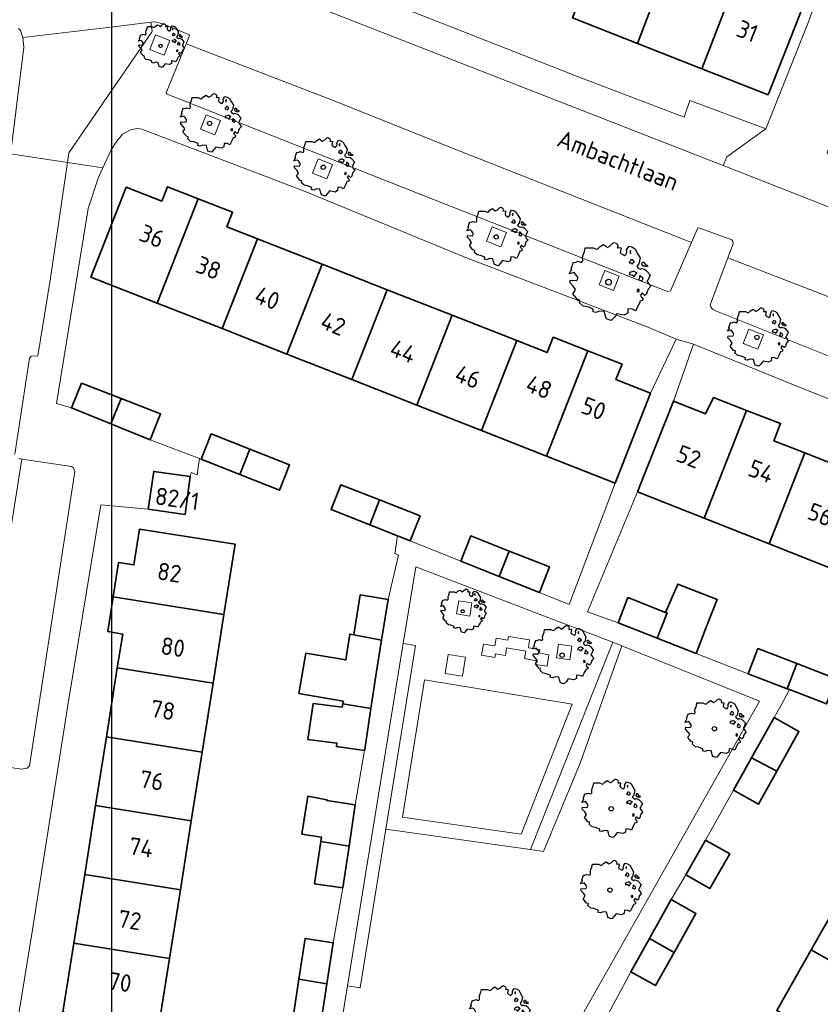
# Model space of a CAD drawing. Header units: metres. Extents: x 152391 to 157968, y 462336 to 467280.
# Tile 385 of 656: x 154197 to 154259, y 466022 to 466099. Entities that reach past the tile are written whole.
import ezdxf
from ezdxf.enums import TextEntityAlignment as Align

# ---------------------------------------------------------------- set-up
doc = ezdxf.new("R2010")
doc.units = ezdxf.units.M
doc.header["$LTSCALE"] = 0.75
doc.layers.get('0').update_dxf_attribs({"lineweight": 25})
doc.layers.get('defpoints').update_dxf_attribs({"lineweight": 25})
for name, color, linetype, lineweight in [('B-GV-GR-BOOM-S', 252, 'Continuous', 25), ('B-WE-GR-GROENVOORZIENING-GV', 251, 'Continuous', 18), ('B-WE-GR-HAAG-GV', 251, 'Continuous', 13), ('B-WE-OG-BEBOUWING-GV', 6, 'Continuous', 35), ('B-WE-OG-BEBOUWING-T18', 1, 'Continuous', 18), ('B-WE-OG-TERREIN_CULTUURSCHEIDING-GV', 251, 'Continuous', 18), ('B-WE-OG-TERREIN_ONBEGROEID-GV', 251, 'Continuous', 18), ('B-WE-OG-TOPOGRAFIE-T18', 1, 'Continuous', 18), ('B-WE-VH-VERHARDING_BETONSTRAATSTEEN-GV', 251, 'Continuous', 18), ('B-WE-VH-VERHARDING_TEGEL-GV', 251, 'Continuous', 18)]:
    doc.layers.add(name, color=color, linetype=linetype, lineweight=lineweight)
doc.styles.add('NLCS-ISO-M750-T18', font='NLCS-ISO.ttf', dxfattribs={"height": 1.35})

# ---------------------------------------------------------------- blocks, each defined once
blk = doc.blocks.new('SGR-BOOM_21_30')
at = {"linetype": 'Continuous'}
for p, q in [((-0.47, 1.45), (-0.365, 1.548)), ((-0.365, 1.548), (-0.226, 1.647)), ((-0.226, 1.647), (-0.133, 1.581)), ((-0.133, 1.581), (-0.063, 1.515)), ((-0.063, 1.515), (0.065, 1.581)), ((0.065, 1.581), (0.205, 1.712)), ((0.205, 1.712), (0.263, 1.729)), ((0.263, 1.729), (0.333, 1.696)), ((0.333, 1.696), (0.391, 1.647)), ((0.402, 1.532), (0.379, 1.499)), ((0.391, 1.647), (0.402, 1.532)), ((0.786, 1.4), (0.891, 1.565)), ((0.891, 1.565), (1.019, 1.532)), ((1.019, 1.532), (1.158, 1.45)), ((-1.633, 0.579), (-1.528, 0.875)), ((-1.528, 0.875), (-1.458, 0.858)), ((-1.458, 0.858), (-1.342, 0.908)), ((-1.342, 0.908), (-1.179, 0.858)), ((-1.179, 0.858), (-1.121, 0.924)), ((-1.133, 1.088), (-1.109, 1.187)), ((-1.121, 0.924), (-1.133, 1.088)), ((-1.109, 1.187), (-1.051, 1.335)), ((-1.051, 1.335), (-1.016, 1.499)), ((-1.016, 1.499), (-0.668, 1.499)), ((-0.668, 1.499), (-0.516, 1.433)), ((-0.516, 1.433), (-0.47, 1.45)), ((0.379, 1.499), (0.53, 1.515)), ((0.542, 1.483), (0.507, 1.285)), ((0.507, 1.285), (0.565, 1.236)), ((0.53, 1.515), (0.542, 1.483)), ((0.565, 1.236), (0.693, 1.154)), ((0.693, 1.154), (0.751, 1.203)), ((0.751, 1.203), (0.798, 1.285)), ((0.798, 1.285), (0.786, 1.4)), ((0.937, 0.908), (0.891, 0.875)), ((0.891, 0.875), (0.926, 0.825)), ((0.972, 1.368), (0.926, 1.335)), ((0.926, 1.335), (0.949, 1.253)), ((0.926, 0.825), (0.984, 0.842)), ((0.972, 0.973), (0.937, 0.908)), ((0.949, 1.253), (0.961, 1.236)), ((0.961, 1.269), (0.972, 1.368)), ((1.03, 0.973), (0.972, 0.973)), ((0.984, 0.842), (1.03, 0.776)), ((1.077, 0.94), (1.03, 0.973)), ((1.03, 0.776), (1.077, 0.842)), ((1.124, 0.875), (1.077, 0.94)), ((1.077, 0.842), (1.124, 0.875)), ((1.158, 1.45), (1.251, 1.269)), ((1.321, 0.793), (1.228, 0.694)), ((1.251, 1.269), (1.379, 1.055)), ((1.379, 1.055), (1.321, 0.793)), ((1.472, 0.858), (1.438, 0.809)), ((1.438, 0.809), (1.461, 0.743)), ((1.542, 0.858), (1.472, 0.858)), ((1.624, 0.76), (1.542, 0.858)), ((-1.703, 0.365), (-1.656, 0.48)), ((-1.493, 0.415), (-1.703, 0.365)), ((-1.679, -0.029), (-1.668, 0.086)), ((-1.668, 0.086), (-1.389, 0.07)), ((-1.656, 0.48), (-1.598, 0.53)), ((-1.598, 0.53), (-1.633, 0.579)), ((-1.423, 0.333), (-1.493, 0.415)), ((-1.33, 0.185), (-1.423, 0.333)), ((-1.389, 0.07), (-1.33, 0.185)), ((0.926, 0.415), (0.891, 0.333)), ((0.891, 0.333), (1.03, 0.316)), ((1.054, 0.464), (0.926, 0.415)), ((1.03, 0.316), (1.112, 0.251)), ((1.112, 0.464), (1.054, 0.464)), ((1.217, 0.398), (1.112, 0.464)), ((1.112, 0.251), (1.205, 0.365)), ((1.205, 0.365), (1.24, 0.415)), ((1.228, 0.694), (1.275, 0.628)), ((1.275, 0.628), (1.379, 0.563)), ((1.344, 0.185), (1.31, 0.103)), ((1.434, 0.049), (1.31, 0.103)), ((1.356, 0.3), (1.344, 0.234)), ((1.344, 0.234), (1.344, 0.185)), ((1.426, 0.234), (1.356, 0.3)), ((1.379, 0.563), (1.438, 0.595)), ((1.472, 0.201), (1.426, 0.234)), ((1.434, 0.049), (1.507, 0.136)), ((1.438, 0.595), (1.565, 0.563)), ((1.461, 0.743), (1.531, 0.694)), ((1.507, 0.136), (1.472, 0.201)), ((1.531, 0.727), (1.635, 0.678)), ((1.531, 0.694), (1.542, 0.727)), ((1.565, 0.563), (1.635, 0.513)), ((1.728, 0.71), (1.624, 0.76)), ((1.635, 0.678), (1.728, 0.71)), ((1.635, 0.513), (1.81, 0.316)), ((1.717, 0.103), (1.67, 0.037)), ((1.67, 0.037), (1.763, -0.094)), ((1.81, 0.316), (1.717, 0.103)), ((-1.54, -0.177), (-1.679, -0.029)), ((-1.551, -0.505), (-1.493, -0.423)), ((-1.354, -0.752), (-1.551, -0.505)), ((-1.435, -0.324), (-1.54, -0.177)), ((-1.493, -0.423), (-1.435, -0.324)), ((-1.249, -0.784), (-1.354, -0.752)), ((1.286, -0.292), (1.24, -0.357)), ((1.24, -0.357), (1.251, -0.423)), ((1.263, -0.423), (1.333, -0.407)), ((1.333, -0.341), (1.286, -0.292)), ((1.333, -0.407), (1.333, -0.341)), ((1.461, -0.472), (1.391, -0.587)), ((1.391, -0.587), (1.426, -0.637)), ((1.426, -0.637), (1.496, -0.702)), ((1.577, -0.587), (1.461, -0.472)), ((1.496, -0.702), (1.484, -0.801)), ((1.658, -0.522), (1.577, -0.587)), ((1.682, -0.423), (1.658, -0.522)), ((1.717, -0.308), (1.682, -0.423)), ((1.845, -0.177), (1.717, -0.308)), ((1.763, -0.094), (1.845, -0.177)), ((-1.272, -0.899), (-1.249, -0.784)), ((-1.109, -1.047), (-1.272, -0.899)), ((-0.912, -1.08), (-1.109, -1.047)), ((-0.668, -1.179), (-0.912, -1.08)), ((-0.679, -1.294), (-0.668, -1.179)), ((-0.551, -1.326), (-0.679, -1.294)), ((-0.4, -1.261), (-0.551, -1.326)), ((-0.191, -1.277), (-0.4, -1.261)), ((-0.156, -1.425), (-0.191, -1.277)), ((-0.133, -1.491), (-0.156, -1.425)), ((-0.098, -1.606), (-0.133, -1.491)), ((0.251, -1.524), (0.112, -1.671)), ((0.356, -1.376), (0.251, -1.524)), ((0.682, -1.441), (0.356, -1.376)), ((0.833, -1.359), (0.682, -1.441)), ((0.844, -1.162), (0.833, -1.359)), ((1.03, -1.179), (0.844, -1.162)), ((1.182, -1.244), (1.03, -1.179)), ((1.286, -1.014), (1.182, -1.244)), ((1.356, -0.883), (1.286, -1.014)), ((1.368, -0.834), (1.356, -0.883)), ((1.484, -0.801), (1.368, -0.834)), ((0.112, -1.671), (-0.098, -1.606))]:
    blk.add_line(p, q, dxfattribs=at)
blk.add_circle((0, 0), 0.126, dxfattribs=at)
blk = doc.blocks.new('SGR-BOOM_31_50')
at = {"linetype": 'Continuous'}
for p, q in [((0.273, 2.283), (0.351, 2.305)), ((0.351, 2.305), (0.444, 2.261)), ((-1.51, 1.451), (-1.479, 1.582)), ((-1.479, 1.582), (-1.402, 1.78)), ((-1.402, 1.78), (-1.355, 1.999)), ((-1.355, 1.999), (-0.89, 1.999)), ((-0.89, 1.999), (-0.688, 1.911)), ((-0.688, 1.911), (-0.626, 1.933)), ((-0.626, 1.933), (-0.487, 2.064)), ((-0.487, 2.064), (-0.301, 2.196)), ((-0.301, 2.196), (-0.177, 2.108)), ((-0.177, 2.108), (-0.084, 2.02)), ((-0.084, 2.02), (0.087, 2.108)), ((0.087, 2.108), (0.273, 2.283)), ((0.444, 2.261), (0.521, 2.196)), ((0.537, 2.042), (0.506, 1.999)), ((0.506, 1.999), (0.707, 2.02)), ((0.521, 2.196), (0.537, 2.042)), ((0.723, 1.977), (0.676, 1.714)), ((0.676, 1.714), (0.754, 1.648)), ((0.707, 2.02), (0.723, 1.977)), ((0.754, 1.648), (0.924, 1.539)), ((0.924, 1.539), (1.002, 1.604)), ((1.002, 1.604), (1.064, 1.714)), ((1.048, 1.867), (1.188, 2.086)), ((1.064, 1.714), (1.048, 1.867)), ((1.188, 2.086), (1.358, 2.042)), ((1.296, 1.823), (1.234, 1.78)), ((1.234, 1.78), (1.265, 1.67)), ((1.265, 1.67), (1.281, 1.648)), ((1.281, 1.692), (1.296, 1.823)), ((1.358, 2.042), (1.545, 1.933)), ((1.545, 1.933), (1.669, 1.692)), ((1.669, 1.692), (1.839, 1.407)), ((-2.177, 0.772), (-2.038, 1.166)), ((-2.131, 0.706), (-2.177, 0.772)), ((-2.038, 1.166), (-1.944, 1.144)), ((-1.944, 1.144), (-1.789, 1.21)), ((-1.789, 1.21), (-1.572, 1.144)), ((-1.572, 1.144), (-1.495, 1.232)), ((-1.495, 1.232), (-1.51, 1.451)), ((1.25, 1.21), (1.188, 1.166)), ((1.188, 1.166), (1.234, 1.101)), ((1.234, 1.101), (1.312, 1.122)), ((1.296, 1.298), (1.25, 1.21)), ((1.374, 1.298), (1.296, 1.298)), ((1.312, 1.122), (1.374, 1.035)), ((1.436, 1.254), (1.374, 1.298)), ((1.374, 1.035), (1.436, 1.122)), ((1.498, 1.166), (1.436, 1.254)), ((1.436, 1.122), (1.498, 1.166)), ((1.762, 1.057), (1.638, 0.925)), ((1.638, 0.925), (1.7, 0.838)), ((1.7, 0.838), (1.839, 0.75)), ((1.839, 1.407), (1.762, 1.057)), ((1.839, 0.75), (1.917, 0.794)), ((1.963, 1.144), (1.917, 1.079)), ((1.917, 1.079), (1.948, 0.991)), ((1.917, 0.794), (2.087, 0.75)), ((1.948, 0.991), (2.041, 0.925)), ((2.056, 1.144), (1.963, 1.144)), ((2.041, 0.969), (2.18, 0.903)), ((2.041, 0.925), (2.056, 0.969)), ((2.165, 1.013), (2.056, 1.144)), ((2.304, 0.947), (2.165, 1.013)), ((2.18, 0.903), (2.304, 0.947)), ((-2.27, 0.487), (-2.208, 0.641)), ((-1.991, 0.553), (-2.27, 0.487)), ((-2.239, -0.038), (-2.224, 0.115)), ((-2.224, 0.115), (-1.851, 0.093)), ((-2.208, 0.641), (-2.131, 0.706)), ((-1.898, 0.444), (-1.991, 0.553)), ((-1.774, 0.246), (-1.898, 0.444)), ((-1.851, 0.093), (-1.774, 0.246)), ((1.234, 0.553), (1.188, 0.444)), ((1.188, 0.444), (1.374, 0.422)), ((1.405, 0.619), (1.234, 0.553)), ((1.374, 0.422), (1.483, 0.334)), ((1.483, 0.619), (1.405, 0.619)), ((1.622, 0.531), (1.483, 0.619)), ((1.483, 0.334), (1.607, 0.487)), ((1.607, 0.487), (1.653, 0.553)), ((1.793, 0.246), (1.746, 0.137)), ((1.911, 0.065), (1.746, 0.137)), ((1.808, 0.4), (1.793, 0.312)), ((1.793, 0.312), (1.793, 0.246)), ((1.901, 0.312), (1.808, 0.4)), ((1.963, 0.268), (1.901, 0.312)), ((1.911, 0.065), (2.01, 0.181)), ((2.01, 0.181), (1.963, 0.268)), ((2.087, 0.75), (2.18, 0.684)), ((2.18, 0.684), (2.413, 0.422)), ((2.289, 0.137), (2.227, 0.049)), ((2.227, 0.049), (2.351, -0.126)), ((2.413, 0.422), (2.289, 0.137)), ((-2.053, -0.235), (-2.239, -0.038)), ((-2.069, -0.673), (-1.991, -0.564)), ((-1.805, -1.002), (-2.069, -0.673)), ((-1.913, -0.433), (-2.053, -0.235)), ((-1.991, -0.564), (-1.913, -0.433)), ((1.715, -0.389), (1.653, -0.476)), ((1.653, -0.476), (1.669, -0.564)), ((1.684, -0.564), (1.777, -0.542)), ((1.777, -0.454), (1.715, -0.389)), ((1.777, -0.542), (1.777, -0.454)), ((1.948, -0.63), (1.855, -0.783)), ((2.103, -0.783), (1.948, -0.63)), ((2.211, -0.695), (2.103, -0.783)), ((2.242, -0.564), (2.211, -0.695)), ((2.289, -0.411), (2.242, -0.564)), ((2.459, -0.235), (2.289, -0.411)), ((2.351, -0.126), (2.459, -0.235)), ((-1.665, -1.046), (-1.805, -1.002)), ((-1.696, -1.199), (-1.665, -1.046)), ((-1.479, -1.396), (-1.696, -1.199)), ((-1.216, -1.44), (-1.479, -1.396)), ((-0.89, -1.571), (-1.216, -1.44)), ((1.715, -1.352), (1.576, -1.659)), ((1.808, -1.177), (1.715, -1.352)), ((1.824, -1.112), (1.808, -1.177)), ((1.979, -1.068), (1.824, -1.112)), ((1.855, -0.783), (1.901, -0.849)), ((1.901, -0.849), (1.994, -0.936)), ((1.994, -0.936), (1.979, -1.068)), ((-0.906, -1.725), (-0.89, -1.571)), ((-0.735, -1.769), (-0.906, -1.725)), ((-0.533, -1.681), (-0.735, -1.769)), ((-0.254, -1.703), (-0.533, -1.681)), ((-0.208, -1.9), (-0.254, -1.703)), ((-0.177, -1.988), (-0.208, -1.9)), ((-0.13, -2.141), (-0.177, -1.988)), ((0.149, -2.229), (-0.13, -2.141)), ((0.335, -2.031), (0.149, -2.229)), ((0.475, -1.834), (0.335, -2.031)), ((0.909, -1.922), (0.475, -1.834)), ((1.11, -1.812), (0.909, -1.922)), ((1.126, -1.55), (1.11, -1.812)), ((1.374, -1.571), (1.126, -1.55)), ((1.576, -1.659), (1.374, -1.571))]:
    blk.add_line(p, q, dxfattribs=at)
blk.add_circle((0, 0), 0.169, dxfattribs=at)
blk = doc.blocks.new('SGR-BOOM_50_100')
at = {"linetype": 'Continuous'}
for p, q in [((0.364, 3.044), (0.467, 3.074)), ((0.467, 3.074), (0.591, 3.015)), ((-1.972, 2.11), (-1.869, 2.373)), ((-1.869, 2.373), (-1.807, 2.665)), ((-1.807, 2.665), (-1.187, 2.665)), ((-1.187, 2.665), (-0.918, 2.548)), ((-0.918, 2.548), (-0.835, 2.577)), ((-0.835, 2.577), (-0.649, 2.752)), ((-0.649, 2.752), (-0.401, 2.928)), ((-0.401, 2.928), (-0.236, 2.811)), ((-0.236, 2.811), (-0.112, 2.694)), ((-0.112, 2.694), (0.116, 2.811)), ((0.116, 2.811), (0.364, 3.044)), ((0.591, 3.015), (0.695, 2.928)), ((0.715, 2.723), (0.674, 2.665)), ((0.674, 2.665), (0.943, 2.694)), ((0.695, 2.928), (0.715, 2.723)), ((0.964, 2.636), (0.902, 2.285)), ((0.943, 2.694), (0.964, 2.636)), ((1.398, 2.49), (1.584, 2.782)), ((1.418, 2.285), (1.398, 2.49)), ((1.584, 2.782), (1.811, 2.723)), ((1.729, 2.431), (1.646, 2.373)), ((1.646, 2.373), (1.687, 2.227)), ((1.708, 2.256), (1.729, 2.431)), ((1.811, 2.723), (2.059, 2.577)), ((2.059, 2.577), (2.225, 2.256)), ((-2.903, 1.029), (-2.717, 1.555)), ((-2.717, 1.555), (-2.593, 1.526)), ((-2.593, 1.526), (-2.386, 1.613)), ((-2.386, 1.613), (-2.096, 1.526)), ((-2.096, 1.526), (-1.993, 1.643)), ((-2.014, 1.935), (-1.972, 2.11)), ((-1.993, 1.643), (-2.014, 1.935)), ((0.902, 2.285), (1.005, 2.198)), ((1.005, 2.198), (1.232, 2.052)), ((1.232, 2.052), (1.336, 2.139)), ((1.336, 2.139), (1.418, 2.285)), ((1.667, 1.613), (1.584, 1.555)), ((1.584, 1.555), (1.646, 1.467)), ((1.729, 1.73), (1.667, 1.613)), ((1.687, 2.227), (1.708, 2.198)), ((1.832, 1.73), (1.729, 1.73)), ((1.915, 1.672), (1.832, 1.73)), ((1.997, 1.555), (1.915, 1.672)), ((1.915, 1.497), (1.997, 1.555)), ((2.225, 2.256), (2.452, 1.876)), ((2.452, 1.876), (2.349, 1.409)), ((2.618, 1.526), (2.556, 1.438)), ((2.742, 1.526), (2.618, 1.526)), ((2.886, 1.351), (2.742, 1.526)), ((-3.027, 0.65), (-2.944, 0.854)), ((-2.944, 0.854), (-2.841, 0.942)), ((-2.841, 0.942), (-2.903, 1.029)), ((1.646, 1.467), (1.749, 1.497)), ((1.873, 0.825), (1.646, 0.737)), ((1.749, 1.497), (1.832, 1.38)), ((1.832, 1.38), (1.915, 1.497)), ((1.977, 0.825), (1.873, 0.825)), ((2.163, 0.708), (1.977, 0.825)), ((2.349, 1.409), (2.183, 1.234)), ((2.183, 1.234), (2.266, 1.117)), ((2.266, 1.117), (2.452, 1)), ((2.452, 1), (2.556, 1.059)), ((2.556, 1.438), (2.597, 1.321)), ((2.556, 1.059), (2.783, 1)), ((2.597, 1.321), (2.721, 1.234)), ((2.721, 1.292), (2.907, 1.205)), ((2.721, 1.234), (2.742, 1.292)), ((2.783, 1), (2.907, 0.913)), ((3.072, 1.263), (2.886, 1.351)), ((2.907, 1.205), (3.072, 1.263)), ((2.907, 0.913), (3.217, 0.562)), ((-2.655, 0.737), (-3.027, 0.65)), ((-2.985, -0.051), (-2.965, 0.153)), ((-2.965, 0.153), (-2.469, 0.124)), ((-2.531, 0.591), (-2.655, 0.737)), ((-2.365, 0.329), (-2.531, 0.591)), ((-2.469, 0.124), (-2.365, 0.329)), ((1.646, 0.737), (1.584, 0.591)), ((1.584, 0.591), (1.832, 0.562)), ((1.832, 0.562), (1.977, 0.445)), ((1.977, 0.445), (2.142, 0.65)), ((2.142, 0.65), (2.204, 0.737)), ((2.39, 0.329), (2.328, 0.183)), ((2.549, 0.087), (2.328, 0.183)), ((2.411, 0.533), (2.39, 0.416)), ((2.39, 0.416), (2.39, 0.329)), ((2.535, 0.416), (2.411, 0.533)), ((2.618, 0.358), (2.535, 0.416)), ((2.549, 0.087), (2.68, 0.241)), ((2.68, 0.241), (2.618, 0.358)), ((3.052, 0.183), (2.969, 0.066)), ((2.969, 0.066), (3.135, -0.168)), ((3.217, 0.562), (3.052, 0.183)), ((-2.737, -0.314), (-2.985, -0.051)), ((-2.758, -0.898), (-2.655, -0.752)), ((-2.551, -0.577), (-2.737, -0.314)), ((-2.655, -0.752), (-2.551, -0.577)), ((2.287, -0.518), (2.204, -0.635)), ((2.204, -0.635), (2.225, -0.752)), ((2.245, -0.752), (2.37, -0.723)), ((2.37, -0.606), (2.287, -0.518)), ((2.37, -0.723), (2.37, -0.606)), ((2.99, -0.752), (2.948, -0.927)), ((3.052, -0.548), (2.99, -0.752)), ((3.279, -0.314), (3.052, -0.548)), ((3.135, -0.168), (3.279, -0.314)), ((-2.407, -1.336), (-2.758, -0.898)), ((-2.22, -1.394), (-2.407, -1.336)), ((-2.262, -1.599), (-2.22, -1.394)), ((2.432, -1.482), (2.411, -1.57)), ((2.638, -1.424), (2.432, -1.482)), ((2.597, -0.84), (2.473, -1.044)), ((2.473, -1.044), (2.535, -1.132)), ((2.535, -1.132), (2.659, -1.248)), ((2.804, -1.044), (2.597, -0.84)), ((2.659, -1.248), (2.638, -1.424)), ((2.948, -0.927), (2.804, -1.044)), ((-1.972, -1.862), (-2.262, -1.599)), ((-1.621, -1.92), (-1.972, -1.862)), ((-1.187, -2.095), (-1.621, -1.92)), ((-1.207, -2.3), (-1.187, -2.095)), ((-0.711, -2.241), (-0.98, -2.358)), ((-0.339, -2.271), (-0.711, -2.241)), ((-0.277, -2.533), (-0.339, -2.271)), ((1.501, -2.066), (1.48, -2.417)), ((1.832, -2.095), (1.501, -2.066)), ((2.101, -2.212), (1.832, -2.095)), ((2.287, -1.803), (2.101, -2.212)), ((2.411, -1.57), (2.287, -1.803)), ((-0.98, -2.358), (-1.207, -2.3)), ((-0.236, -2.65), (-0.277, -2.533)), ((-0.174, -2.855), (-0.236, -2.65)), ((0.199, -2.971), (-0.174, -2.855)), ((0.447, -2.709), (0.199, -2.971)), ((0.633, -2.446), (0.447, -2.709)), ((1.212, -2.563), (0.633, -2.446)), ((1.48, -2.417), (1.212, -2.563))]:
    blk.add_line(p, q, dxfattribs=at)
blk.add_circle((0, 0), 0.225, dxfattribs=at)

msp = doc.modelspace()

# ---------------------------------------------------------------- linework, layer by layer
at = {"layer": 'B-WE-GR-GROENVOORZIENING-GV'}
for points in [[(154207.164, 466096.233), (154208.28, 466095.794), (154208.719, 466096.91), (154207.603, 466097.349)], [(154211.086, 466090.057), (154212.203, 466089.618), (154212.642, 466090.735), (154211.525, 466091.174)], [(154219.763, 466086.648), (154220.88, 466086.209), (154221.319, 466087.325), (154220.203, 466087.765)], [(154233.239, 466081.372), (154234.356, 466080.933), (154234.795, 466082.05), (154233.678, 466082.489)], [(154241.97, 466077.99), (154243.087, 466077.55), (154243.526, 466078.667), (154242.409, 466079.106)], [(154253.131, 466073.446), (154254.247, 466073.006), (154254.686, 466074.123), (154253.57, 466074.562)], [(154232.11, 466053.36), (154231.1, 466053.52), (154230.93, 466052.49), (154231.95, 466052.33)], [(154243.03, 466050.3), (154236.64, 466034.245), (154237.65, 466034.09), (154240.5, 466040.93), (154243.735, 466050.016)], [(154225.45, 466035.82), (154227.74, 466050.05), (154226.8, 466050.21), (154224.473, 466035.947), (154223.908, 466032.482), (154222.471, 466023.674), (154223.458, 466023.513)], [(154239.69, 466048.93), (154239.85, 466050), (154238.81, 466050.15), (154238.66, 466049.08)]]:
    msp.add_lwpolyline(points, close=True, dxfattribs=at)
at = {"layer": 'B-WE-GR-HAAG-GV'}
for points in [[(154236.64, 466034.245), (154237.65, 466034.09), (154240.5, 466040.93), (154243.735, 466050.016), (154243.03, 466050.3)], [(154225.45, 466035.82), (154227.74, 466050.05), (154226.8, 466050.21), (154224.473, 466035.947), (154223.908, 466032.482), (154222.471, 466023.674), (154223.458, 466023.513)]]:
    msp.add_lwpolyline(points, close=True, dxfattribs=at)
at = {"layer": 'B-WE-OG-BEBOUWING-GV'}
for points in [[(154243.812, 466108.984), (154239.906, 466098.664), (154244.929, 466096.693), (154248.857, 466106.993)], [(154249.934, 466094.73), (154253.093, 466102.97), (154252.943, 466103.029), (154253.767, 466105.057), (154248.857, 466106.993), (154244.929, 466096.693)], [(154253.093, 466102.97), (154249.934, 466094.73), (154255.056, 466092.721), (154258.279, 466100.936)], [(154207.737, 466076.57), (154210.912, 466084.657), (154208.526, 466085.594), (154208.087, 466084.476), (154205.343, 466085.554), (154202.606, 466078.585)], [(154210.912, 466084.657), (154207.737, 466076.57), (154212.764, 466074.595), (154215.499, 466081.563), (154213.142, 466082.489), (154213.581, 466083.609)], [(154215.499, 466081.563), (154212.764, 466074.595), (154217.79, 466072.621), (154220.525, 466079.589)], [(154222.816, 466070.647), (154225.552, 466077.615), (154220.525, 466079.589), (154217.79, 466072.621)], [(154227.842, 466068.673), (154230.578, 466075.64), (154225.552, 466077.615), (154222.816, 466070.647)], [(154230.578, 466075.64), (154227.842, 466068.673), (154232.868, 466066.698), (154235.604, 466073.667)], [(154235.604, 466073.667), (154232.868, 466066.698), (154237.894, 466064.724), (154241.097, 466072.883), (154238.417, 466073.935), (154237.95, 466072.745)], [(154241.097, 466072.883), (154237.894, 466064.724), (154243.208, 466062.637), (154245.945, 466069.605), (154243.271, 466070.655), (154243.739, 466071.845)], [(154204.143, 466067.231), (154204.936, 466069.187), (154201.877, 466070.367), (154201.09, 466068.47)], [(154204.936, 466069.187), (154204.143, 466067.231), (154207.196, 466065.992), (154208.004, 466068.003)], [(154250.108, 466059.905), (154253.391, 466068.267), (154250.827, 466069.256), (154250.212, 466068.004), (154247.721, 466068.989), (154244.945, 466061.942)], [(154255.131, 466057.923), (154257.897, 466064.966), (154255.503, 466065.912), (154256.015, 466067.254), (154253.391, 466068.267), (154250.108, 466059.905)], [(154214.133, 466063.308), (154214.901, 466065.266), (154211.914, 466066.445), (154211.142, 466064.489)], [(154214.901, 466065.266), (154214.133, 466063.308), (154217.222, 466062.089), (154217.994, 466064.045)], [(154260.154, 466055.941), (154262.918, 466062.981), (154257.897, 466064.966), (154255.131, 466057.923)], [(154210.304, 466063.129), (154207.468, 466063.534), (154207.044, 466060.621), (154209.894, 466060.202)], [(154224.202, 466059.402), (154224.958, 466061.325), (154221.97, 466062.504), (154221.212, 466060.582)], [(154227.34, 466058.164), (154228.098, 466060.086), (154224.958, 466061.325), (154224.202, 466059.402), (154226.346, 466058.556)], [(154204.331, 466053.829), (154212.904, 466052.459), (154213.764, 466057.902), (154206.372, 466059.07), (154205.933, 466056.294), (154204.75, 466056.481)], [(154234.232, 466055.395), (154235.005, 466057.365), (154232.025, 466058.539), (154231.249, 466056.57)], [(154235.005, 466057.365), (154234.232, 466055.395), (154237.355, 466054.165), (154238.131, 466056.134)], [(154247.108, 466052.613), (154247.226, 466052.567), (154246.46, 466050.614), (154249.47, 466049.427), (154250.236, 466051.38), (154251.115, 466053.618), (154248.061, 466054.808)], [(154204.331, 466053.829), (154203.904, 466051.122), (154205.066, 466050.939), (154204.65, 466048.309), (154212.061, 466047.126), (154212.904, 466052.459)], [(154225.622, 466053.623), (154223.463, 466053.961), (154222.979, 466050.874), (154225.114, 466050.459)], [(154246.46, 466050.614), (154247.226, 466052.567), (154247.108, 466052.613), (154244.199, 466053.76), (154243.43, 466051.809)], [(154224.284, 466045.173), (154224.766, 466048.381), (154225.114, 466050.459), (154222.979, 466050.874), (154222.651, 466050.929), (154222.353, 466048.929), (154219.245, 466049.443), (154218.704, 466046.335), (154222.137, 466045.738), (154222.105, 466045.521)], [(154253.506, 466047.861), (154256.524, 466046.696), (154257.289, 466048.644), (154254.26, 466049.813)], [(154203.808, 466042.976), (154211.218, 466041.792), (154212.061, 466047.126), (154204.65, 466048.309)], [(154257.289, 466048.644), (154256.524, 466046.696), (154256.7, 466046.628), (154259.569, 466045.521), (154260.323, 466047.473)], [(154223.794, 466041.906), (154223.809, 466041.993), (154224.284, 466045.173), (154222.105, 466045.521), (154222.067, 466045.272), (154219.812, 466045.551), (154219.406, 466042.767), (154221.652, 466042.494), (154221.613, 466042.233)], [(154253.771, 466041.337), (154255.724, 466040.31), (154257.443, 466043.39), (154255.516, 466044.465)], [(154211.218, 466041.792), (154203.808, 466042.976), (154202.964, 466037.641), (154210.375, 466036.458)], [(154255.724, 466040.31), (154253.771, 466041.337), (154252.371, 466038.829), (154254.298, 466037.754)], [(154220.4, 466034.856), (154222.597, 466034.505), (154223.074, 466037.71), (154220.873, 466038.037), (154220.883, 466038.104), (154219.413, 466038.374), (154218.953, 466035.428), (154220.452, 466035.209)], [(154210.375, 466036.458), (154202.964, 466037.641), (154202.122, 466032.309), (154209.532, 466031.124)], [(154248.673, 466032.288), (154250.548, 466031.218), (154252.083, 466033.908), (154250.208, 466034.978)], [(154220.4, 466034.856), (154219.915, 466031.595), (154222.116, 466031.268), (154222.597, 466034.505)], [(154208.69, 466025.791), (154209.532, 466031.124), (154202.122, 466032.309), (154201.279, 466026.974)], [(154267.611, 466027.438), (154261.046, 466031.155), (154258.383, 466026.457), (154264.948, 466022.74)], [(154245.856, 466027.344), (154247.768, 466026.261), (154249.465, 466029.297), (154247.547, 466030.369)], [(154220.883, 466023.843), (154221.369, 466027.02), (154219.195, 466027.352), (154218.711, 466024.19)], [(154247.768, 466026.261), (154245.856, 466027.344), (154244.414, 466024.766), (154246.332, 466023.694)], [(154208.69, 466025.791), (154201.279, 466026.974), (154200.436, 466021.641), (154207.847, 466020.457)], [(154264.948, 466022.74), (154258.383, 466026.457), (154255.72, 466021.759), (154263.376, 466017.425), (154264.826, 466019.982), (154263.735, 466020.6)], [(154220.384, 466020.583), (154220.883, 466023.843), (154218.711, 466024.19), (154218.209, 466020.916)]]:
    msp.add_lwpolyline(points, close=True, dxfattribs=at)
at = {"layer": 'B-WE-OG-TERREIN_CULTUURSCHEIDING-GV'}
msp.add_lwpolyline([(154233.7, 466009.178), (154243.076, 466025.693), (154254.382, 466045.738), (154243.855, 466049.968), (154243.735, 466050.016), (154240.5, 466040.93), (154237.65, 466034.09), (154236.64, 466034.245), (154236.634, 466034.246), (154225.45, 466035.82), (154223.458, 466023.513), (154222.471, 466023.674), (154219.571, 466005.895), (154220.905, 466005.689), (154221.776, 466011.019)], close=True, dxfattribs=at)
at = {"layer": 'B-WE-OG-TERREIN_ONBEGROEID-GV'}
for points in [[(154233.99, 466050.61), (154233.89, 466050.02), (154233, 466050.16), (154232.86, 466049.29), (154233.9, 466049.11), (154233.95, 466049.41), (154234.71, 466049.27), (154234.79, 466049.86), (154236.3, 466049.62), (154236.19, 466049.03), (154237.09, 466048.86), (154237.03, 466048.58), (154237.93, 466048.45), (154238.06, 466049.33), (154237.33, 466049.47), (154237.38, 466049.75), (154236.49, 466049.88), (154236.57, 466050.49), (154234.95, 466050.75), (154234.89, 466050.47)], [(154231.62, 466049.14), (154230.27, 466049.36), (154230.04, 466047.89), (154231.39, 466047.67)], [(154226.73, 466036.76), (154235.94, 466035.42), (154239.88, 466045.5), (154228.43, 466047.38)]]:
    msp.add_lwpolyline(points, close=True, dxfattribs=at)
at = {"layer": 'B-WE-VH-VERHARDING_BETONSTRAATSTEEN-GV'}
for points in [[(154261.826, 466083.218), (154251.58, 466087.229), (154217.654, 466100.513)], [(154196.998, 466097.855), (154197.146, 466097.703), (154197.329, 466097.152), (154204.351, 466097.991), (154207.233, 466098.336), (154207.591, 466098.379), (154208.184, 466098.222), (154210.239, 466097.371), (154210.22, 466097.222), (154209.987, 466096.655), (154221.571, 466092.202), (154230.016, 466088.824), (154249.119, 466081.262), (154249.612, 466082.402), (154249.764, 466082.391), (154252.243, 466081.469), (154252.335, 466081.336), (154252.336, 466081.17), (154251.937, 466080.095), (154259.411, 466077.198)], [(154196.722, 466064.881), (154197.844, 466072.298), (154197.969, 466072.462), (154198.505, 466072.482), (154199.467, 466078.506), (154200.785, 466087.464), (154196.363, 466088.14)], [(154193.509, 466041.003), (154197.265, 466064.491), (154197.022, 466064.562)]]:
    msp.add_lwpolyline(points, dxfattribs=at)
for points in [[(154209.987, 466096.655), (154208.429, 466092.869), (154208.51, 466092.762), (154229.128, 466084.591), (154247.266, 466077.467), (154247.501, 466077.522), (154249.119, 466081.262), (154230.016, 466088.824), (154221.571, 466092.202)], [(154284.128, 466067.472), (154259.411, 466077.198), (154251.937, 466080.095), (154250.579, 466076.434), (154250.617, 466076.29), (154250.742, 466076.118), (154251.063, 466075.941), (154261.379, 466071.82), (154282.21, 466063.724), (154282.357, 466063.732), (154282.684, 466064.055)], [(154197.265, 466064.491), (154193.509, 466041.003), (154197.255, 466040.462), (154197.667, 466040.537), (154197.85, 466040.723), (154201.352, 466063.529), (154201.229, 466063.829), (154201.099, 466063.915), (154197.273, 466064.488)]]:
    msp.add_lwpolyline(points, close=True, dxfattribs=at)
at = {"layer": 'B-WE-VH-VERHARDING_TEGEL-GV'}
for points in [[(154268.231, 466107.625), (154268.572, 466108.526), (154266.975, 466109.131), (154262.615, 466110.679), (154261.895, 466108.763), (154260.802, 466105.707), (154258.181, 466098.379), (154254.873, 466090.072), (154251.86, 466087.913), (154251.58, 466087.229), (154261.826, 466083.218), (154262.109, 466083.909), (154259.629, 466088.238), (154263.014, 466096.611), (154265.763, 466103.629), (154266.565, 466103.313), (154267.633, 466106.125)], [(154211.517, 466108.032), (154211.047, 466104.336), (154211.136, 466103.59), (154211.362, 466103.137), (154211.752, 466102.818), (154217.654, 466100.513), (154251.58, 466087.229), (154251.86, 466087.913), (154254.873, 466090.072), (154248.992, 466092.271), (154248.553, 466090.968), (154240.279, 466094.119), (154226.61, 466099.51), (154214.06, 466104.384), (154213.11, 466104.815), (154212.274, 466105.638), (154211.78, 466106.715)], [(154196.456, 466088.749), (154196.363, 466088.14), (154200.785, 466087.464), (154200.894, 466088.206), (154203.558, 466092.091), (154207.349, 466097.616), (154207.233, 466098.336), (154204.351, 466097.991), (154197.329, 466097.152), (154197.42, 466096.407), (154196.472, 466088.879)], [(154207.164, 466096.233), (154207.603, 466097.349), (154208.719, 466096.91), (154208.28, 466095.794)], [(154211.086, 466090.057), (154211.525, 466091.174), (154212.642, 466090.735), (154212.203, 466089.618)], [(154219.763, 466086.648), (154220.203, 466087.765), (154221.319, 466087.325), (154220.88, 466086.209)], [(154233.239, 466081.372), (154233.678, 466082.489), (154234.795, 466082.05), (154234.356, 466080.933)], [(154241.97, 466077.99), (154242.409, 466079.106), (154243.526, 466078.667), (154243.087, 466077.55)], [(154253.131, 466073.446), (154253.57, 466074.562), (154254.686, 466074.123), (154254.247, 466073.006)], [(154243.03, 466050.3), (154243.735, 466050.016), (154243.855, 466049.968), (154254.382, 466045.738), (154243.076, 466025.693), (154233.7, 466009.178), (154230.848, 466004.154), (154220.905, 466005.689), (154219.571, 466005.895), (154222.471, 466023.674), (154223.908, 466032.482), (154224.473, 466035.947), (154226.8, 466050.21), (154227.777, 466056.147), (154239.083, 466051.813)], [(154226.8, 466050.21), (154227.74, 466050.05), (154225.45, 466035.82), (154236.634, 466034.246), (154236.64, 466034.245), (154243.03, 466050.3), (154239.083, 466051.813), (154227.777, 466056.147)], [(154232.11, 466053.36), (154231.95, 466052.33), (154230.93, 466052.49), (154231.1, 466053.52)], [(154233.99, 466050.61), (154234.89, 466050.47), (154234.95, 466050.75), (154236.57, 466050.49), (154236.49, 466049.88), (154237.38, 466049.75), (154237.33, 466049.47), (154238.06, 466049.33), (154237.93, 466048.45), (154237.03, 466048.58), (154237.09, 466048.86), (154236.19, 466049.03), (154236.3, 466049.62), (154234.79, 466049.86), (154234.71, 466049.27), (154233.95, 466049.41), (154233.9, 466049.11), (154232.86, 466049.29), (154233, 466050.16), (154233.89, 466050.02)], [(154239.69, 466048.93), (154238.66, 466049.08), (154238.81, 466050.15), (154239.85, 466050)], [(154231.62, 466049.14), (154231.39, 466047.67), (154230.04, 466047.89), (154230.27, 466049.36)], [(154226.73, 466036.76), (154228.43, 466047.38), (154239.88, 466045.5), (154235.94, 466035.42)]]:
    msp.add_lwpolyline(points, close=True, dxfattribs=at)
for points in [[(154261.379, 466071.82), (154251.063, 466075.941), (154250.742, 466076.118), (154250.617, 466076.29), (154250.579, 466076.434), (154251.937, 466080.095), (154252.336, 466081.17), (154252.335, 466081.336), (154252.243, 466081.469), (154249.764, 466082.391), (154249.612, 466082.402), (154249.119, 466081.262), (154247.501, 466077.522), (154247.266, 466077.467), (154229.128, 466084.591), (154208.51, 466092.762), (154208.429, 466092.869), (154209.987, 466096.655), (154210.22, 466097.222), (154210.239, 466097.371), (154208.184, 466098.222), (154207.591, 466098.379), (154207.233, 466098.336), (154207.349, 466097.616), (154203.558, 466092.091), (154200.894, 466088.206), (154200.785, 466087.464), (154203.533, 466087.044), (154204.18, 466088.458), (154204.605, 466089.129), (154205.052, 466089.652), (154205.721, 466090.024), (154206.231, 466090.094), (154206.547, 466090.043), (154219.065, 466085.272), (154231.702, 466080.071), (154245.81, 466074.685), (154247.929, 466073.783), (154249.28, 466073.384), (154258.11, 466069.811), (154270.124, 466065.108)], [(154196.472, 466088.879), (154197.42, 466096.407), (154197.329, 466097.152), (154197.146, 466097.703), (154196.998, 466097.855)], [(154195.091, 466009.811), (154198.05, 466027.877), (154200.843, 466045.578), (154203.367, 466060.94), (154207.044, 466060.621), (154207.468, 466063.534), (154210.304, 466063.129), (154210.374, 466063.452), (154210.843, 466063.261), (154211.026, 466064.533), (154207.196, 466065.992), (154204.143, 466067.231), (154201.09, 466068.47), (154199.951, 466068.797), (154202.381, 466083.914), (154203.178, 466086.267), (154203.533, 466087.044), (154200.785, 466087.464), (154199.467, 466078.506), (154198.505, 466072.482), (154197.969, 466072.462), (154197.844, 466072.298), (154196.722, 466064.881)], [(154242.496, 466021.138), (154244.414, 466024.766), (154245.856, 466027.344), (154247.547, 466030.369), (154248.673, 466032.288), (154250.208, 466034.978), (154252.371, 466038.829), (154253.771, 466041.337), (154255.516, 466044.465), (154256.048, 466045.373), (154256.7, 466046.628), (154256.524, 466046.696), (154253.506, 466047.861), (154249.47, 466049.427), (154246.46, 466050.614), (154243.43, 466051.809), (154241.071, 466052.668), (154244.945, 466061.942), (154247.721, 466068.989), (154249.28, 466073.384), (154247.929, 466073.783), (154245.945, 466069.605), (154243.208, 466062.637), (154239.639, 466053.226), (154237.355, 466054.165), (154234.232, 466055.395), (154231.249, 466056.57), (154227.34, 466058.164), (154226.346, 466058.556), (154226.14, 466057.167), (154226.426, 466057.057), (154225.622, 466053.623), (154225.114, 466050.459), (154224.766, 466048.381), (154224.284, 466045.173), (154223.809, 466041.993), (154223.794, 466041.906), (154223.074, 466037.71), (154222.597, 466034.505), (154222.116, 466031.268), (154221.369, 466027.02), (154220.883, 466023.843), (154220.384, 466020.583)], [(154197.022, 466064.562), (154197.265, 466064.491), (154197.273, 466064.488), (154201.099, 466063.915), (154201.229, 466063.829), (154201.352, 466063.529), (154197.85, 466040.723), (154197.667, 466040.537), (154197.255, 466040.462), (154193.509, 466041.003)]]:
    msp.add_lwpolyline(points, dxfattribs=at)
at = {"layer": 'defpoints', "flags": 128}
msp.add_lwpolyline([(154354.229, 466622.679), (153766.229, 466622.679), (153766.229, 465969.429), (153876.913, 465969.429), (153876.913, 465974.642), (154204.229, 465974.642), (154204.229, 466273.185), (154210.341, 466273.185), (154210.341, 466287.791), (154354.229, 466287.791)], close=True, dxfattribs=at)

# ---------------------------------------------------------------- block references
at = {"layer": 'B-GV-GR-BOOM-S', "transparency": 33554559}
for name, p in [('SGR-BOOM_21_30', (154208, 466096.5)), ('SGR-BOOM_31_50', (154211.8, 466090.5)), ('SGR-BOOM_31_50', (154220.6, 466087.1)), ('SGR-BOOM_31_50', (154234, 466081.7)), ('SGR-BOOM_50_100', (154242.7, 466078.2)), ('SGR-BOOM_31_50', (154254.186, 466073.914)), ('SGR-BOOM_21_30', (154231.4, 466052.7)), ('SGR-BOOM_31_50', (154239.1, 466049.3)), ('SGR-BOOM_31_50', (154250.9, 466043.6)), ('SGR-BOOM_31_50', (154242.9, 466037.4)), ('SGR-BOOM_31_50', (154242.8, 466031.1)), ('SGR-BOOM_31_50', (154234.2, 466021.4))]:
    msp.add_blockref(name, p, dxfattribs=at)

# ---------------------------------------------------------------- texts
at = {"layer": 'B-WE-OG-BEBOUWING-T18', "style": 'NLCS-ISO-M750-T18'}
for s, rotation, p in [('31', 338.6, (154253.446, 466097.649)), ('36', 338.5, (154207.331, 466081.766)), ('38', 338.5, (154211.716, 466079.304)), ('40', 338.5, (154216.269, 466076.963)), ('42', 338.5, (154221.373, 466074.959)), ('44', 338.5, (154226.782, 466072.834)), ('46', 338.6, (154231.797, 466070.864)), ('48', 338.6, (154237.311, 466070.072)), ('50', 338.5, (154241.547, 466068.409)), ('52', 338.5, (154248.906, 466064.679)), ('54', 338.9, (154254.525, 466063.541)), ('82/1', 352, (154209.29, 466061.42)), ('56', 338.4, (154259.096, 466060.191)), ('82', 351, (154208.677, 466055.705)), ('80', 351, (154208.955, 466049.92)), ('78', 351, (154208.184, 466045.047)), ('76', 351, (154207.322, 466039.59)), ('74', 351, (154206.502, 466034.403)), ('72', 351, (154205.613, 466028.774)), ('70', 351, (154204.853, 466023.965))]:
    msp.add_text(s, height=1.35, rotation=rotation, dxfattribs=at).set_placement(p, align=Align.MIDDLE)
at = {"layer": 'B-WE-OG-TOPOGRAFIE-T18', "style": 'NLCS-ISO-M750-T18'}
msp.add_text('Ambachtlaan', height=1.35, rotation=338.9, dxfattribs=at).set_placement((154243.436, 466087.637), align=Align.MIDDLE)

doc.saveas('drawing.dxf')
